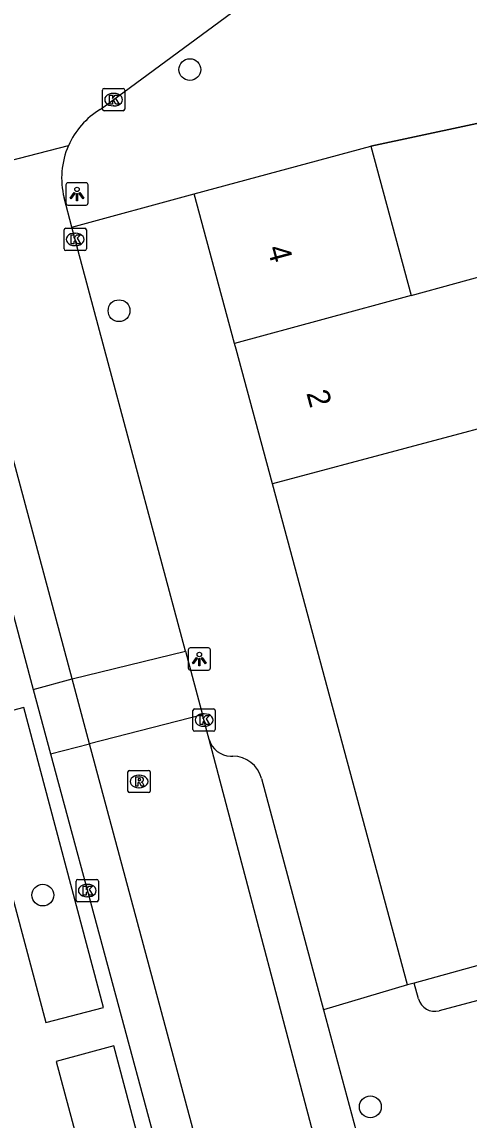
# Model space of a CAD drawing. Extents: x 159053 to 160041, y 380450 to 381422.
# Drawn here: x 159780.1 to 159800.13, y 381215.45 to 381264.68 of the extents above; entities that cross this region are included whole.
import ezdxf

# ---------------------------------------------------------------- set-up
doc = ezdxf.new("R2010")
doc.units = 0
for name, color, linetype in [('IMGEO_Boom', 7, 'Continuous'), ('IMGEO_Kolk', 7, 'Continuous'), ('IMGEO_Lichtpunt', 7, 'Continuous'), ('IMGEO_Muur', 7, 'Continuous'), ('IMGEO_Pand', 7, 'Continuous'), ('IMGEO_Pand_nummerreeks', 7, 'Continuous'), ('IMGEO_Parkeervlak_open', 7, 'Continuous'), ('IMGEO_Rijbaan_lokaal_open', 7, 'Continuous'), ('IMGEO_Rioolput', 7, 'Continuous'), ('IMGEO_Voetpad_open', 7, 'Continuous')]:
    doc.layers.add(name, color=color, linetype=linetype)

msp = doc.modelspace()

# ---------------------------------------------------------------- linework, layer by layer
at = {"layer": 'IMGEO_Boom'}
for centre in [(159787.624, 381262.54), (159784.45, 381251.732), (159781.034, 381225.534), (159795.707, 381216.041)]:
    msp.add_circle(centre, 0.489, dxfattribs=at)
at = {"layer": 'IMGEO_Kolk'}
for p, q in [((159783.707, 381260.767), (159783.707, 381261.619)), ((159783.782, 381261.693), (159784.634, 381261.693)), ((159784.195, 381261.473), (159784.22, 381261.473)), ((159784.708, 381261.619), (159784.708, 381260.767)), ((159784.218, 381260.913), (159784.193, 381260.913)), ((159784.634, 381260.693), (159783.782, 381260.693)), ((159782.061, 381255.427), (159782.913, 381255.427)), ((159781.986, 381254.501), (159781.986, 381255.353)), ((159782.474, 381255.207), (159782.499, 381255.207)), ((159782.987, 381255.353), (159782.987, 381254.501)), ((159782.497, 381254.647), (159782.472, 381254.647)), ((159782.913, 381254.427), (159782.061, 381254.427)), ((159787.758, 381232.956), (159787.758, 381233.808)), ((159787.833, 381233.882), (159788.685, 381233.882)), ((159788.759, 381233.808), (159788.759, 381232.956)), ((159788.246, 381233.662), (159788.271, 381233.662)), ((159788.685, 381232.882), (159787.833, 381232.882)), ((159788.269, 381233.102), (159788.244, 381233.102)), ((159782.527, 381225.31), (159782.527, 381226.162)), ((159782.602, 381226.236), (159783.454, 381226.236)), ((159783.015, 381226.016), (159783.04, 381226.016)), ((159783.528, 381226.162), (159783.528, 381225.31)), ((159783.038, 381225.456), (159783.013, 381225.456)), ((159783.454, 381225.236), (159782.602, 381225.236))]:
    msp.add_line(p, q, dxfattribs=at)
for points in [[(159783.707, 381260.767), (159783.707, 381261.619)], [(159783.782, 381261.693), (159784.634, 381261.693)], [(159784.028, 381261.393), (159784.151, 381261.393), (159784.151, 381261.242), (159784.281, 381261.393), (159784.445, 381261.393), (159784.299, 381261.242), (159784.452, 381260.993), (159784.3, 381260.993), (159784.215, 381261.157), (159784.151, 381261.09), (159784.151, 381260.993), (159784.028, 381260.993), (159784.028, 381261.393)], [(159784.708, 381261.619), (159784.708, 381260.767)], [(159784.634, 381260.693), (159783.782, 381260.693)], [(159782.061, 381255.427), (159782.913, 381255.427)], [(159781.986, 381254.501), (159781.986, 381255.353)], [(159782.307, 381255.127), (159782.43, 381255.127), (159782.43, 381254.976), (159782.56, 381255.127), (159782.724, 381255.127), (159782.578, 381254.976), (159782.731, 381254.727), (159782.579, 381254.727), (159782.494, 381254.891), (159782.43, 381254.824), (159782.43, 381254.727), (159782.307, 381254.727), (159782.307, 381255.127)], [(159782.987, 381255.353), (159782.987, 381254.501)], [(159782.913, 381254.427), (159782.061, 381254.427)], [(159787.758, 381232.956), (159787.758, 381233.808)], [(159787.833, 381233.882), (159788.685, 381233.882)], [(159788.759, 381233.808), (159788.759, 381232.956)], [(159788.079, 381233.582), (159788.202, 381233.582), (159788.202, 381233.431), (159788.332, 381233.582), (159788.496, 381233.582), (159788.35, 381233.431), (159788.503, 381233.182), (159788.351, 381233.182), (159788.266, 381233.346), (159788.202, 381233.279), (159788.202, 381233.182), (159788.079, 381233.182), (159788.079, 381233.582)], [(159788.685, 381232.882), (159787.833, 381232.882)], [(159782.527, 381225.31), (159782.527, 381226.162)], [(159782.602, 381226.236), (159783.454, 381226.236)], [(159782.848, 381225.936), (159782.971, 381225.936), (159782.971, 381225.785), (159783.101, 381225.936), (159783.265, 381225.936), (159783.119, 381225.785), (159783.272, 381225.536), (159783.12, 381225.536), (159783.035, 381225.7), (159782.971, 381225.633), (159782.971, 381225.536), (159782.848, 381225.536), (159782.848, 381225.936)], [(159783.528, 381226.162), (159783.528, 381225.31)], [(159783.454, 381225.236), (159782.602, 381225.236)]]:
    msp.add_lwpolyline(points, dxfattribs=at)
for centre, start, end in [((159783.784, 381261.617), 91.552, 178.448), ((159783.784, 381261.617), 91.552, 178.448), ((159784.632, 381261.617), 1.552, 88.448), ((159784.632, 381261.617), 1.552, 88.448), ((159783.784, 381260.769), 181.552, 268.448), ((159783.784, 381260.769), 181.552, 268.448), ((159784.632, 381260.769), 271.552, 358.448), ((159784.632, 381260.769), 271.552, 358.448), ((159782.063, 381255.351), 91.552, 178.448), ((159782.063, 381255.351), 91.552, 178.448), ((159782.911, 381255.351), 1.552, 88.448), ((159782.911, 381255.351), 1.552, 88.448), ((159782.063, 381254.503), 181.552, 268.448), ((159782.063, 381254.503), 181.552, 268.448), ((159782.911, 381254.503), 271.552, 358.448), ((159782.911, 381254.503), 271.552, 358.448), ((159787.835, 381233.806), 91.552, 178.448), ((159787.835, 381233.806), 91.552, 178.448), ((159788.683, 381233.806), 1.552, 88.448), ((159788.683, 381233.806), 1.552, 88.448), ((159787.835, 381232.958), 181.552, 268.448), ((159787.835, 381232.958), 181.552, 268.448), ((159788.683, 381232.958), 271.552, 358.448), ((159788.683, 381232.958), 271.552, 358.448), ((159782.604, 381226.16), 91.552, 178.448), ((159782.604, 381226.16), 91.552, 178.448), ((159783.452, 381226.16), 1.552, 88.448), ((159783.452, 381226.16), 1.552, 88.448), ((159782.604, 381225.312), 181.552, 268.448), ((159782.604, 381225.312), 181.552, 268.448), ((159783.452, 381225.312), 271.552, 358.448), ((159783.452, 381225.312), 271.552, 358.448)]:
    msp.add_arc(centre, 0.0765, start, end, dxfattribs=at)
for centre, major_axis, ratio, start_param, end_param in [((159784.194, 381261.193), (-0.387, 0.002), 0.722429, 4.712389, 7.853982), ((159784.219, 381261.193), (-0.39, 0.002), 0.717154, 1.570796, 4.712389), ((159782.473, 381254.927), (-0.387, 0.002), 0.722429, 4.712389, 7.853982), ((159782.498, 381254.927), (-0.39, 0.002), 0.717154, 1.570796, 4.712389), ((159788.245, 381233.382), (-0.387, 0.002), 0.722429, 4.712389, 7.853982), ((159788.27, 381233.382), (-0.39, 0.002), 0.717154, 1.570796, 4.712389), ((159783.014, 381225.736), (-0.387, 0.002), 0.722429, 4.712389, 7.853982), ((159783.039, 381225.736), (-0.39, 0.002), 0.717154, 1.570796, 4.712389)]:
    msp.add_ellipse(centre, major_axis=major_axis, ratio=ratio, start_param=start_param, end_param=end_param, dxfattribs=at)
at = {"layer": 'IMGEO_Lichtpunt'}
for p, q in [((159782.971, 381257.465), (159782.163, 381257.465)), ((159782.971, 381257.465), (159782.163, 381257.465)), ((159782.069, 381257.37), (159782.069, 381256.563)), ((159782.069, 381257.37), (159782.069, 381256.563)), ((159783.065, 381256.563), (159783.065, 381257.37)), ((159783.065, 381256.563), (159783.065, 381257.37)), ((159782.163, 381256.469), (159782.971, 381256.469)), ((159782.163, 381256.469), (159782.971, 381256.469)), ((159787.549, 381236.523), (159787.549, 381235.716)), ((159787.549, 381236.523), (159787.549, 381235.716)), ((159788.451, 381236.618), (159787.643, 381236.618)), ((159788.451, 381236.618), (159787.643, 381236.618)), ((159788.545, 381235.716), (159788.545, 381236.523)), ((159788.545, 381235.716), (159788.545, 381236.523)), ((159787.643, 381235.622), (159788.451, 381235.622)), ((159787.643, 381235.622), (159788.451, 381235.622))]:
    msp.add_line(p, q, dxfattribs=at)
for points in [[(159782.443, 381257.034), (159782.482, 381257.006), (159782.294, 381256.744), (159782.256, 381256.771), (159782.443, 381257.034)], [(159782.545, 381256.986), (159782.592, 381256.986), (159782.592, 381256.664), (159782.545, 381256.664), (159782.545, 381256.986)], [(159782.655, 381257.006), (159782.693, 381257.033), (159782.88, 381256.771), (159782.841, 381256.743), (159782.655, 381257.006)], [(159787.923, 381236.187), (159787.962, 381236.159), (159787.774, 381235.897), (159787.736, 381235.924), (159787.923, 381236.187)], [(159788.025, 381236.139), (159788.072, 381236.139), (159788.072, 381235.817), (159788.025, 381235.817), (159788.025, 381236.139)], [(159788.135, 381236.159), (159788.173, 381236.186), (159788.36, 381235.924), (159788.321, 381235.896), (159788.135, 381236.159)]]:
    msp.add_lwpolyline(points, dxfattribs=at)
for centre in [(159782.568, 381257.168), (159788.048, 381236.321)]:
    msp.add_circle(centre, 0.0994, dxfattribs=at)
for centre, start, end in [((159782.163, 381257.37), 90, 180), ((159782.163, 381257.37), 90, 180), ((159782.971, 381257.37), 0, 90), ((159782.971, 381257.37), 0, 90), ((159782.163, 381256.563), 180, 270), ((159782.163, 381256.563), 180, 270), ((159782.971, 381256.563), 270, 0), ((159782.971, 381256.563), 270, 360), ((159787.643, 381236.523), 90, 180), ((159787.643, 381236.523), 90, 180), ((159788.451, 381236.523), 0, 90), ((159788.451, 381236.523), 0, 90), ((159787.643, 381235.716), 180, 270), ((159787.643, 381235.716), 180, 270), ((159788.451, 381235.716), 270, 0), ((159788.451, 381235.716), 270, 360)]:
    msp.add_arc(centre, 0.0946, start, end, dxfattribs=at)
at = {"layer": 'IMGEO_Muur'}
msp.add_lwpolyline([(159795.723, 381259.112), (159804.394, 381260.964)], dxfattribs=at)
at = {"layer": 'IMGEO_Pand'}
for points in [[(159787.82, 381256.964), (159795.723, 381259.112)], [(159795.723, 381259.112), (159797.543, 381252.419)], [(159789.626, 381250.268), (159787.82, 381256.964)], [(159797.543, 381252.419), (159801.446, 381253.491), (159802.396, 381250), (159803.175, 381247.133)], [(159797.543, 381252.419), (159789.626, 381250.268)], [(159791.324, 381243.969), (159789.698, 381250), (159789.626, 381250.268)], [(159803.175, 381247.133), (159791.324, 381243.969)], [(159797.379, 381221.51), (159791.324, 381243.969)], [(159811.152, 381225.315), (159797.674, 381221.592)], [(159797.674, 381221.592), (159797.379, 381221.51)]]:
    msp.add_lwpolyline(points, dxfattribs=at)
at = {"layer": 'IMGEO_Parkeervlak_open'}
for points in [[(159780.61, 381234.745), (159782.347, 381235.234)], [(159781.377, 381231.869), (159783.129, 381232.319)]]:
    msp.add_lwpolyline(points, dxfattribs=at)
at = {"layer": 'IMGEO_Rijbaan_lokaal_open'}
for points in [[(159783.607, 381260.751), (159789.486, 381265.086), (159792.372, 381267.214), (159794.561, 381268.828)], [(159776.336, 381257.623), (159782.183, 381259.13)], [(159782.347, 381235.234), (159776.336, 381257.623)], [(159782.338, 381255.481), (159781.986, 381256.795)], [(159787.43, 381236.47), (159783.806, 381250), (159782.338, 381255.481)], [(159782.347, 381235.234), (159787.43, 381236.47)], [(159787.43, 381236.47), (159788.193, 381233.619)], [(159783.129, 381232.319), (159782.347, 381235.234)], [(159788.193, 381233.619), (159783.129, 381232.319)], [(159788.491, 381232.508), (159788.193, 381233.619)], [(159789.043, 381210.291), (159783.129, 381232.319)], [(159793.757, 381212.54), (159788.491, 381232.508)]]:
    msp.add_lwpolyline(points, dxfattribs=at)
for centre, radius, start, end in [((159785.476, 381257.673), 3.6, 121.2659, 156.1374), ((159785.506, 381257.674), 3.628, 156.3381, 194.0169)]:
    msp.add_arc(centre, radius, start, end, dxfattribs=at)
at = {"layer": 'IMGEO_Rioolput'}
for p, q in [((159784.847, 381230.2), (159784.847, 381231.052)), ((159784.922, 381231.126), (159785.774, 381231.126)), ((159785.335, 381230.906), (159785.36, 381230.906)), ((159785.848, 381231.052), (159785.848, 381230.2)), ((159785.358, 381230.346), (159785.333, 381230.346)), ((159785.774, 381230.126), (159784.922, 381230.126))]:
    msp.add_line(p, q, dxfattribs=at)
for points in [[(159784.847, 381230.2), (159784.847, 381231.052)], [(159784.922, 381231.126), (159785.774, 381231.126)], [(159785.436, 381230.824), (159785.184, 381230.826), (159785.184, 381230.426)], [(159785.848, 381231.052), (159785.848, 381230.2)], [(159785.184, 381230.426), (159785.308, 381230.426), (159785.308, 381230.588), (159785.319, 381230.588)], [(159785.362, 381230.745), (159785.308, 381230.745), (159785.308, 381230.664)], [(159785.308, 381230.664), (159785.36, 381230.664)], [(159785.366, 381230.559), (159785.437, 381230.426), (159785.577, 381230.426), (159785.512, 381230.552)], [(159785.774, 381230.126), (159784.922, 381230.126)]]:
    msp.add_lwpolyline(points, dxfattribs=at)
for centre, radius, start, end in [((159784.924, 381231.05), 0.0765, 91.552, 178.448), ((159784.924, 381231.05), 0.0765, 91.552, 178.448), ((159785.435, 381230.714), 0.109, 350.3612, 89.416), ((159785.772, 381231.05), 0.0765, 1.552, 88.448), ((159785.772, 381231.05), 0.0765, 1.552, 88.448), ((159785.318, 381230.535), 0.0533, 26.0293, 88.6989), ((159785.344, 381230.853), 0.19, 274.7715, 282.9687), ((159785.368, 381230.649), 0.0964, 77.0061, 93.1865), ((159785.382, 381230.706), 0.0378, 276.6634, 79.6772), ((159785.433, 381230.714), 0.112, 277.5842, 350.9817), ((159785.417, 381230.499), 0.108, 29.5134, 73.7905), ((159784.924, 381230.202), 0.0765, 181.552, 268.448), ((159784.924, 381230.202), 0.0765, 181.552, 268.448), ((159785.772, 381230.202), 0.0765, 271.552, 358.448), ((159785.772, 381230.202), 0.0765, 271.552, 358.448)]:
    msp.add_arc(centre, radius, start, end, dxfattribs=at)
for centre, major_axis, ratio, start_param, end_param in [((159785.334, 381230.626), (-0.387, 0.002), 0.722429, 4.712389, 7.853982), ((159785.359, 381230.626), (-0.39, 0.002), 0.717154, 1.570796, 4.712389)]:
    msp.add_ellipse(centre, major_axis=major_axis, ratio=ratio, start_param=start_param, end_param=end_param, dxfattribs=at)
at = {"layer": 'IMGEO_Voetpad_open'}
for points in [[(159792.775, 381310.875), (159791.465, 381308.408), (159792.98, 381302.636), (159803.224, 381266.41), (159803.729, 381264.058), (159804.394, 381260.964), (159795.723, 381259.112)], [(159782.338, 381255.481), (159787.82, 381256.964)], [(159775.381, 381254.221), (159775.662, 381253.304), (159776.537, 381250), (159778.479, 381242.665), (159780.61, 381234.745)], [(159780.61, 381234.745), (159781.377, 381231.869)], [(159780.186, 381233.944), (159777.581, 381233.255), (159781.17, 381219.829), (159783.752, 381220.501), (159780.186, 381233.944)], [(159781.377, 381231.869), (159786.483, 381212.915), (159786.538, 381212.685)], [(159789.444, 381231.769), (159789.548, 381231.767)], [(159790.835, 381230.766), (159793.616, 381220.385)], [(159810.65, 381223.513), (159798.785, 381220.35)], [(159797.379, 381221.51), (159793.616, 381220.385)], [(159797.868, 381220.878), (159797.674, 381221.592)], [(159793.616, 381220.385), (159795.072, 381214.948)], [(159784.211, 381218.771), (159781.64, 381218.07), (159783.516, 381211.053)], [(159786.062, 381211.793), (159784.211, 381218.771)]]:
    msp.add_lwpolyline(points, dxfattribs=at)
for centre, radius, start, end in [((159789.454, 381232.765), 0.997, 194.9738, 269.4429), ((159789.528, 381230.413), 1.354, 15.1035, 89.1465), ((159798.593, 381221.076), 0.751, 195.2928, 284.8414)]:
    msp.add_arc(centre, radius, start, end, dxfattribs=at)

# ---------------------------------------------------------------- texts
at = {"layer": 'IMGEO_Pand_nummerreeks'}
for s, rotation, p in [('4', 285.0922, (159791.084, 381254.538)), ('2', 285.0884, (159792.836, 381248.042))]:
    msp.add_text(s, height=1, rotation=rotation, dxfattribs=at).set_placement(p)

doc.saveas('drawing.dxf')
